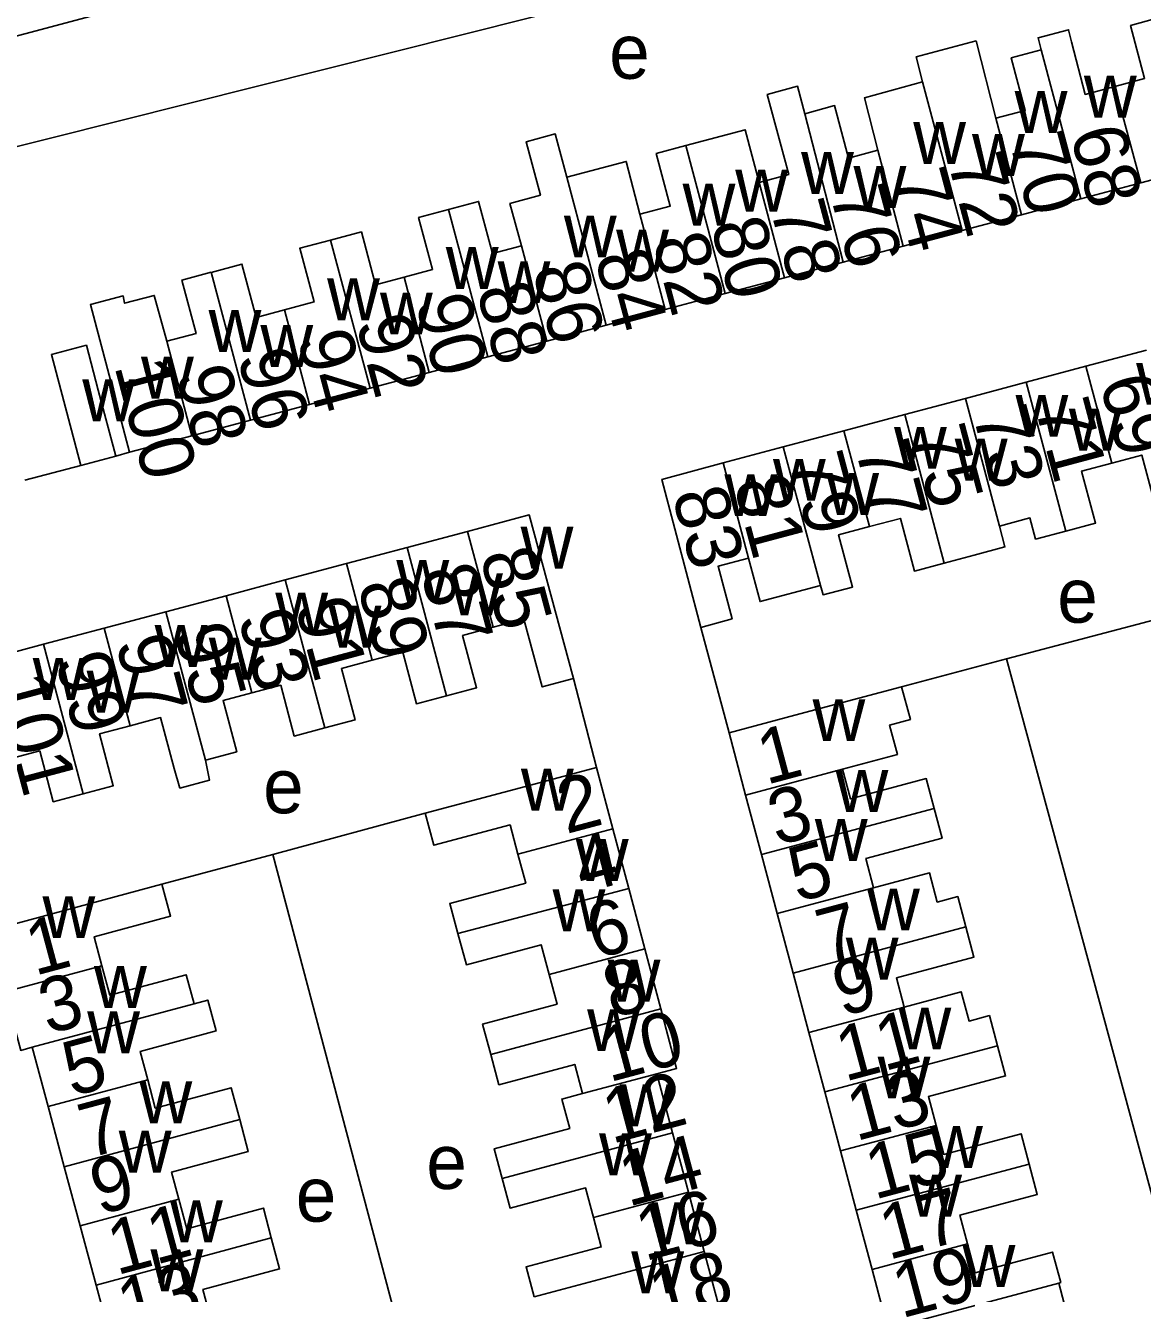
# Model space of a CAD drawing. Extents: x 161258 to 163262, y 380749 to 382054.
# Drawn here: x 162820.5 to 162902.4, y 381017.1 to 381110 of the extents above; entities that cross this region are included whole.
import ezdxf

# ---------------------------------------------------------------- set-up
doc = ezdxf.new("R2010")
doc.units = 0
for name, color, linetype in [('BLT_Basislijn', 7, 'Continuous'), ('BLT_Bebouwing', 7, 'Continuous'), ('BLT_Centroide', 7, 'Continuous'), ('BLT_Huisnummer', 7, 'Continuous'), ('BLT_Huisnummer_ tussenligend', 7, 'Continuous'), ('BLT_Onderverdeling_panden', 7, 'Continuous')]:
    doc.layers.add(name, color=color, linetype=linetype)

msp = doc.modelspace()

# ---------------------------------------------------------------- linework, layer by layer
at = {"layer": 'BLT_Basislijn'}
for p, q in [((162827.103, 381078.447), (162828.118, 381078.724)), ((162820.439, 381076.677), (162824.537, 381077.766)), ((162892.406, 381063.586), (162904.168, 381066.704)), ((162870, 381065.898), (162871.805, 381059.159)), ((162884.713, 381061.545), (162892.406, 381063.586)), ((162860.655, 381062.149), (162862.332, 381055.632)), ((162872.056, 381058.167), (162871.805, 381059.159)), ((162849.79, 381052.284), (162838.607, 381049.264)), ((162838.607, 381049.264), (162830.489, 381047.075))]:
    msp.add_line(p, q, dxfattribs=at)
for points in [[(162812.174, 381099.193), (162862.58, 381111.885), (162865.077, 381112.542)], [(162913.737, 380984.933), (162892.406, 381063.586)], [(162859.667, 380969.988), (162859.495, 380970.629), (162838.607, 381049.264)]]:
    msp.add_lwpolyline(points, dxfattribs=at)
at = {"layer": 'BLT_Bebouwing'}
for p, q in [((162903.916, 381098.914), (162902.235, 381098.467)), ((162902.235, 381098.467), (162897.857, 381097.301)), ((162897.857, 381097.301), (162893.488, 381096.137)), ((162893.488, 381096.137), (162889.151, 381094.981)), ((162889.151, 381094.981), (162884.835, 381093.832)), ((162884.835, 381093.832), (162880.431, 381092.659)), ((162880.431, 381092.659), (162876.134, 381091.514)), ((162876.134, 381091.514), (162871.784, 381090.355)), ((162871.784, 381090.355), (162867.381, 381089.183)), ((162867.381, 381089.183), (162863.058, 381088.031)), ((162863.058, 381088.031), (162858.699, 381086.87)), ((162858.699, 381086.87), (162854.375, 381085.718)), ((162854.375, 381085.718), (162850.087, 381084.576)), ((162902.673, 381086.21), (162898.223, 381085.025)), ((162850.087, 381084.576), (162845.739, 381083.418)), ((162898.223, 381085.025), (162893.833, 381083.856)), ((162893.833, 381083.856), (162889.385, 381082.672)), ((162845.739, 381083.418), (162841.307, 381082.237)), ((162841.307, 381082.237), (162836.983, 381081.085)), ((162889.385, 381082.672), (162884.938, 381081.487)), ((162836.983, 381081.085), (162832.68, 381079.939)), ((162884.938, 381081.487), (162880.483, 381080.301)), ((162832.68, 381079.939), (162828.118, 381078.724)), ((162880.483, 381080.301), (162876.036, 381079.117)), ((162876.036, 381079.117), (162871.625, 381077.942)), ((162827.103, 381078.447), (162824.537, 381077.766)), ((162852.896, 381072.93), (162848.454, 381071.748)), ((162848.454, 381071.748), (162844.007, 381070.565)), ((162844.007, 381070.565), (162839.528, 381069.374)), ((162839.528, 381069.374), (162835.187, 381068.219)), ((162835.187, 381068.219), (162830.778, 381067.046)), ((162830.778, 381067.046), (162826.244, 381065.84)), ((162826.244, 381065.84), (162821.803, 381064.659)), ((162821.803, 381064.659), (162817.32, 381063.467)), ((162873.273, 381053.603), (162872.056, 381058.167)), ((162863.531, 381051.138), (162862.332, 381055.632)), ((162874.434, 381049.251), (162873.273, 381053.603)), ((162864.701, 381046.755), (162863.531, 381051.138)), ((162875.587, 381044.927), (162874.434, 381049.251)), ((162865.881, 381042.336), (162864.701, 381046.755)), ((162876.75, 381040.569), (162875.587, 381044.927)), ((162867.055, 381037.936), (162865.881, 381042.336)), ((162877.912, 381036.21), (162876.75, 381040.569)), ((162879.073, 381031.859), (162877.912, 381036.21)), ((162822.137, 381030.789), (162820.971, 381035.127)), ((162867.92, 381028.854), (162866.763, 381033.187)), ((162880.227, 381027.53), (162879.073, 381031.859)), ((162823.323, 381026.371), (162822.137, 381030.789)), ((162869.077, 381024.518), (162867.92, 381028.854)), ((162881.387, 381023.183), (162880.227, 381027.53)), ((162824.485, 381022.043), (162823.323, 381026.371)), ((162870.241, 381020.157), (162869.077, 381024.518)), ((162882.542, 381018.851), (162881.387, 381023.183)), ((162825.652, 381017.698), (162824.485, 381022.043)), ((162871.383, 381015.879), (162870.241, 381020.157)), ((162883.7, 381014.511), (162882.542, 381018.851)), ((162826.819, 381013.353), (162825.652, 381017.698))]:
    msp.add_line(p, q, dxfattribs=at)
for points in [[(162822.376, 381121.753), (162825.307, 381110.691), (162801.688, 381104.403)], [(162900.351, 381105.534), (162902.527, 381106.114), (162901.49, 381110.009), (162903.791, 381110.622)], [(162894.95, 381108.208), (162894.713, 381109.095), (162896.948, 381109.69), (162897.152, 381108.795), (162898.175, 381104.954), (162900.351, 381105.534)], [(162886.252, 381105.871), (162885.788, 381107.695), (162890.165, 381108.871), (162891.606, 381103.203)], [(162891.606, 381103.203), (162893.772, 381103.78), (162892.749, 381107.622), (162894.95, 381108.208)], [(162874.272, 381098.497), (162876.43, 381099.072), (162874.863, 381104.948), (162877.085, 381105.542), (162877.622, 381103.533)], [(162882.963, 381100.859), (162881.983, 381104.697), (162886.252, 381105.871)], [(162877.622, 381103.533), (162879.793, 381104.134), (162880.817, 381100.288), (162882.963, 381100.859)], [(162868.894, 381101.203), (162873.253, 381102.365), (162874.272, 381098.497)], [(162856.838, 381093.856), (162855.994, 381096.96), (162858.228, 381097.555), (162857.181, 381101.483), (162859.323, 381102.054), (162860.17, 381098.873)], [(162865.517, 381096.174), (162867.75, 381096.769), (162866.724, 381100.622), (162868.895, 381101.2)], [(162860.17, 381098.873), (162864.525, 381100.035), (162865.517, 381096.174)], [(162851.497, 381096.52), (162853.693, 381097.105), (162854.709, 381093.289), (162856.838, 381093.856)], [(162848.23, 381091.55), (162850.322, 381092.107), (162849.302, 381095.935), (162851.497, 381096.52)], [(162842.846, 381094.275), (162845.105, 381094.877), (162846.139, 381090.993), (162848.23, 381091.55)], [(162839.461, 381089.164), (162841.635, 381089.744), (162840.588, 381093.674), (162842.846, 381094.275)], [(162834.098, 381091.911), (162836.349, 381092.511), (162837.388, 381088.612), (162839.461, 381089.164)], [(162830.834, 381086.863), (162832.988, 381087.437), (162831.946, 381091.346), (162834.096, 381091.919)], [(162828.118, 381078.724), (162826.831, 381083.556), (162825.236, 381089.546), (162827.643, 381090.187), (162827.746, 381089.648), (162829.919, 381090.226), (162830.834, 381086.863)], [(162827.103, 381078.447), (162825.82, 381083.28), (162824.945, 381086.574), (162822.379, 381085.893), (162824.537, 381077.766)], [(162905.583, 381075.281), (162903.336, 381074.683), (162902.314, 381078.519), (162900.111, 381077.932)], [(162871.625, 381077.942), (162867.122, 381076.743), (162870, 381065.898)], [(162900.111, 381077.932), (162897.909, 381077.346), (162898.925, 381073.533), (162896.738, 381072.95)], [(162860.655, 381062.149), (162857.416, 381074.132), (162852.896, 381072.93)], [(162887.834, 381070.604), (162885.647, 381070.022), (162884.619, 381073.883), (162882.353, 381073.279)], [(162896.738, 381072.95), (162894.528, 381072.362), (162894.115, 381073.915), (162891.875, 381073.318)], [(162882.353, 381073.279), (162880.088, 381072.676), (162881.111, 381068.835), (162878.956, 381068.285), (162878.773, 381068.973)], [(162891.875, 381073.318), (162892.282, 381071.788), (162890.021, 381071.186), (162887.834, 381070.604)], [(162873.481, 381070.973), (162871.253, 381070.38), (162872.277, 381066.532), (162870, 381065.898)], [(162878.773, 381068.973), (162874.33, 381067.787), (162873.481, 381070.973)], [(162860.655, 381062.149), (162858.366, 381061.535), (162857.008, 381066.497), (162854.767, 381065.9)], [(162854.767, 381065.9), (162852.526, 381065.304), (162853.545, 381061.472), (162851.344, 381060.886)], [(162845.889, 381063.489), (162843.642, 381062.892), (162844.646, 381059.117), (162842.415, 381058.523)], [(162851.344, 381060.886), (162849.143, 381060.301), (162848.136, 381064.087), (162845.889, 381063.489)], [(162842.415, 381058.523), (162840.185, 381057.93), (162839.193, 381061.659), (162837.081, 381061.097)], [(162872.056, 381058.167), (162876.887, 381059.456), (162884.713, 381061.545)], [(162884.713, 381061.545), (162885.353, 381059.148), (162883.828, 381058.741), (162884.407, 381056.572), (162880.376, 381055.497)], [(162837.081, 381061.097), (162834.969, 381060.536), (162835.968, 381056.78), (162833.671, 381056.169)], [(162828.145, 381058.69), (162825.908, 381058.095), (162826.92, 381054.291), (162824.717, 381053.705)], [(162833.671, 381056.169), (162833.975, 381054.702), (162831.8, 381054.119), (162831.374, 381055.558), (162830.383, 381059.285), (162828.145, 381058.69)], [(162824.717, 381053.705), (162822.514, 381053.119), (162821.524, 381056.84), (162819.244, 381056.233)], [(162862.332, 381055.632), (162857.502, 381054.343), (162849.79, 381052.284)], [(162880.376, 381055.497), (162880.954, 381053.33), (162886.511, 381054.812), (162887.095, 381052.629)], [(162849.79, 381052.284), (162850.428, 381049.933), (162856.009, 381051.423), (162856.58, 381049.283)], [(162887.095, 381052.629), (162887.678, 381050.446), (162882.087, 381048.954), (162882.658, 381046.814)], [(162856.58, 381049.283), (162857.151, 381047.144), (162851.589, 381045.66), (162852.183, 381043.471)], [(162882.658, 381046.814), (162886.757, 381047.908), (162887.328, 381045.769), (162888.821, 381046.167), (162889.413, 381043.951)], [(162817.787, 381043.662), (162822.616, 381044.959), (162830.489, 381047.075)], [(162830.489, 381047.075), (162831.117, 381044.736), (162825.504, 381043.228), (162826.074, 381041.108)], [(162889.413, 381043.951), (162890.006, 381041.734), (162884.324, 381040.217), (162884.896, 381038.073)], [(162852.183, 381043.471), (162852.805, 381041.178), (162858.291, 381042.641), (162858.872, 381040.464)], [(162826.074, 381041.108), (162826.657, 381038.935), (162832.27, 381040.442), (162832.842, 381038.312)], [(162858.872, 381040.464), (162859.453, 381038.288), (162853.986, 381036.83), (162854.589, 381034.608)], [(162820.971, 381035.127), (162820.14, 381034.904), (162818.985, 381039.2)], [(162884.896, 381038.073), (162889.086, 381039.191), (162889.659, 381037.048), (162891.152, 381037.446), (162891.741, 381035.239)], [(162832.842, 381038.312), (162833.846, 381038.582), (162834.452, 381036.326), (162828.882, 381034.83), (162829.44, 381032.752)], [(162866.763, 381033.187), (162868.219, 381033.576), (162867.055, 381037.936)], [(162854.589, 381034.608), (162855.192, 381032.388), (162860.751, 381033.871), (162861.321, 381031.735)], [(162891.741, 381035.239), (162892.33, 381033.032), (162886.669, 381031.521), (162887.235, 381029.398)], [(162829.44, 381032.752), (162829.999, 381030.674), (162835.564, 381032.168), (162836.189, 381029.828)], [(162861.321, 381031.735), (162859.799, 381031.329), (162860.375, 381029.171), (162854.835, 381027.692), (162855.423, 381025.519)], [(162836.189, 381029.828), (162836.814, 381027.489), (162831.192, 381025.979), (162831.725, 381023.992)], [(162887.235, 381029.398), (162887.801, 381027.276), (162893.464, 381028.787), (162894.058, 381026.564)], [(162894.058, 381026.564), (162894.652, 381024.342), (162888.978, 381022.829), (162889.541, 381020.718)], [(162855.423, 381025.519), (162856.01, 381023.346), (162861.538, 381024.821), (162862.114, 381022.661)], [(162831.725, 381023.992), (162832.304, 381021.835), (162837.922, 381023.344), (162838.503, 381021.157)], [(162862.114, 381022.661), (162862.69, 381020.502), (162857.178, 381019.031), (162857.773, 381016.83)], [(162838.503, 381021.157), (162839.112, 381018.89), (162833.492, 381017.38), (162834.051, 381015.3)], [(162889.541, 381020.718), (162890.104, 381018.608), (162895.779, 381020.123), (162896.377, 381017.884), (162896.23, 381017.843)], [(162896.23, 381017.843), (162897.405, 381013.384)]]:
    msp.add_lwpolyline(points, dxfattribs=at)
at = {"layer": 'BLT_Onderverdeling_panden'}
for p, q in [((162894.95, 381108.208), (162897.857, 381097.301)), ((162886.252, 381105.871), (162889.151, 381094.981)), ((162900.351, 381105.534), (162902.235, 381098.467)), ((162877.622, 381103.533), (162880.431, 381092.659)), ((162891.606, 381103.203), (162893.488, 381096.137)), ((162868.894, 381101.203), (162871.784, 381090.355)), ((162882.963, 381100.859), (162884.835, 381093.832)), ((162860.17, 381098.873), (162863.058, 381088.031)), ((162874.272, 381098.497), (162876.134, 381091.514)), ((162851.497, 381096.52), (162854.375, 381085.718)), ((162865.517, 381096.174), (162867.381, 381089.183)), ((162842.846, 381094.275), (162845.739, 381083.418)), ((162856.838, 381093.856), (162858.699, 381086.87)), ((162834.096, 381091.919), (162836.983, 381081.085)), ((162848.23, 381091.55), (162850.087, 381084.576)), ((162839.461, 381089.164), (162841.307, 381082.237)), ((162830.834, 381086.863), (162832.68, 381079.939)), ((162900.111, 381077.932), (162898.223, 381085.025)), ((162896.738, 381072.95), (162893.833, 381083.856)), ((162891.875, 381073.318), (162889.385, 381082.672)), ((162887.834, 381070.604), (162884.938, 381081.487)), ((162882.353, 381073.279), (162880.483, 381080.301)), ((162878.773, 381068.973), (162876.036, 381079.117)), ((162873.481, 381070.973), (162871.625, 381077.942)), ((162854.767, 381065.9), (162852.896, 381072.93)), ((162851.344, 381060.886), (162848.454, 381071.748)), ((162845.889, 381063.489), (162844.007, 381070.565)), ((162842.415, 381058.523), (162839.528, 381069.374)), ((162837.081, 381061.097), (162835.187, 381068.219)), ((162833.671, 381056.169), (162830.778, 381067.046)), ((162828.145, 381058.69), (162826.244, 381065.84)), ((162824.717, 381053.705), (162821.803, 381064.659)), ((162880.376, 381055.497), (162873.273, 381053.603)), ((162887.095, 381052.629), (162874.434, 381049.251)), ((162856.58, 381049.283), (162863.531, 381051.138)), ((162852.183, 381043.471), (162864.701, 381046.755)), ((162882.658, 381046.814), (162875.587, 381044.927)), ((162889.413, 381043.951), (162876.75, 381040.569)), ((162858.872, 381040.464), (162865.881, 381042.336)), ((162826.074, 381041.108), (162818.985, 381039.2)), ((162832.842, 381038.312), (162820.971, 381035.127)), ((162854.589, 381034.608), (162867.055, 381037.936)), ((162884.896, 381038.073), (162877.912, 381036.21)), ((162891.741, 381035.239), (162879.073, 381031.859)), ((162829.44, 381032.752), (162822.137, 381030.789)), ((162861.321, 381031.735), (162866.763, 381033.187)), ((162836.189, 381029.828), (162823.323, 381026.371)), ((162855.423, 381025.519), (162867.92, 381028.854)), ((162887.235, 381029.398), (162880.227, 381027.53)), ((162894.058, 381026.564), (162881.387, 381023.183)), ((162862.114, 381022.661), (162869.077, 381024.518)), ((162831.725, 381023.992), (162824.485, 381022.043)), ((162838.503, 381021.157), (162825.652, 381017.698)), ((162889.541, 381020.718), (162882.542, 381018.851)), ((162857.773, 381016.83), (162870.241, 381020.157)), ((162896.23, 381017.843), (162883.7, 381014.511))]:
    msp.add_line(p, q, dxfattribs=at)

# ---------------------------------------------------------------- texts
at = {"layer": 'BLT_Centroide'}
for s, p in [('e', (162863.272, 381106.095)), ('w', (162898.077, 381103.24)), ('w', (162892.998, 381102.12)), ('w', (162885.562, 381099.859)), ('w', (162889.875, 381098.969)), ('w', (162877.344, 381097.656)), ('w', (162872.516, 381096.359)), ('w', (162881.188, 381096.625)), ('w', (162868.656, 381095.328)), ('w', (162859.953, 381093)), ('w', (162863.781, 381091.969)), ('w', (162851.297, 381090.688)), ('w', (162855.094, 381089.656)), ('w', (162842.594, 381088.406)), ('w', (162846.469, 381087.359)), ('w', (162833.906, 381086.078)), ('w', (162837.703, 381084.984)), ('w', (162828.953, 381082.656)), ('w', (162901.906, 381082.203)), ('w', (162824.646, 381080.999)), ('w', (162893.062, 381079.859)), ('w', (162896.969, 381078.844)), ('w', (162884.156, 381077.516)), ('w', (162888.609, 381076.641)), ('w', (162875.281, 381075.172)), ('w', (162879.188, 381074.141)), ('w', (162871.719, 381074.047)), ('w', (162856.781, 381070.203)), ('w', (162847.672, 381067.75)), ('w', (162851.609, 381066.781)), ('e', (162896.119, 381066.239)), ('w', (162838.797, 381065.375)), ('w', (162842.703, 381064.406)), ('w', (162829.953, 381063)), ('w', (162833.922, 381062.062)), ('w', (162821.016, 381060.578)), ('w', (162824.969, 381059.641)), ('w', (162878.18, 381057.562)), ('e', (162837.903, 381052.274)), ('w', (162856.805, 381052.469)), ('w', (162879.867, 381052.375)), ('w', (162878.352, 381048.781)), ('w', (162860.828, 381047.312)), ('w', (162859.125, 381043.625)), ('w', (162882.18, 381043.688)), ('w', (162821.727, 381043.125)), ('w', (162880.617, 381040.094)), ('w', (162825.508, 381038)), ('w', (162863.156, 381038.469)), ('w', (162825.008, 381034.688)), ('w', (162861.656, 381034.844)), ('w', (162884.484, 381034.969)), ('w', (162882.953, 381031.375)), ('w', (162828.836, 381029.562)), ('w', (162864.055, 381029.344)), ('w', (162827.32, 381025.938)), ('w', (162862.531, 381025.75)), ('w', (162886.797, 381026.281)), ('e', (162849.865, 381024.744)), ('e', (162840.296, 381022.35)), ('w', (162885.266, 381022.719)), ('w', (162831.078, 381020.844)), ('w', (162866.375, 381020.688)), ('w', (162889.18, 381017.562)), ('w', (162829.648, 381017.25)), ('w', (162864.891, 381017.094))]:
    msp.add_text(s, height=4, dxfattribs=at).set_placement(p)
at = {"layer": 'BLT_Huisnummer'}
for s, height, rotation, p in [('70', 4, 284.90686, (162892.577, 381101.551)), ('74', 4, 284.93043, (162883.939, 381098.91)), ('78', 4, 284.91563, (162875.055, 381096.613)), ('82', 4, 284.91887, (162866.426, 381094.256)), ('86', 4, 284.91045, (162857.619, 381092.138)), ('90', 3.9999, 284.92121, (162849.047, 381089.758)), ('94', 4, 284.92833, (162840.364, 381087.121)), ('100', 4, 284.86968, (162826.982, 381085.051)), ('69', 4, 284.90527, (162899.204, 381083.893)), ('73', 4, 284.90271, (162889.905, 381081.516)), ('77', 4, 284.91212, (162881.285, 381079.01)), ('83', 4, 284.91296, (162867.86, 381075.648)), ('85', 4, 284.89924, (162853.777, 381071.186)), ('89', 4, 284.89888, (162844.803, 381068.995)), ('93', 4, 284.89436, (162836.053, 381066.665)), ('97', 4, 284.88901, (162827.065, 381064.799)), ('1', 4, 14.93826, (162874.781, 381054.346)), ('2', 4, 14.94103, (162860.114, 381050.743)), ('5', 4, 14.95168, (162877.065, 381045.742)), ('6', 4, 14.9538, (162862.258, 381041.578)), ('1', 4, 15.01823, (162821.155, 381040.353)), ('9', 4, 14.93992, (162880.314, 381037.365)), ('10', 4, 14.94728, (162863.264, 381032.551)), ('5', 4, 15.04513, (162823.861, 381031.497)), ('13', 4, 14.92531, (162881.352, 381028.236)), ('14', 3.9999, 14.93928, (162864.66, 381023.432)), ('9', 4, 15.02052, (162825.884, 381022.832)), ('17', 3.9999, 14.94121, (162883.744, 381019.532)), ('18', 4, 14.93295, (162866.845, 381014.952)), ('13', 3.9999, 15.02899, (162827.883, 381014.107))]:
    msp.add_text(s, height=height, rotation=rotation, dxfattribs=at).set_placement(p)
at = {"layer": 'BLT_Huisnummer_ tussenligend'}
for s, height, rotation, p in [('68', 4, 284.92259, (162897.04, 381102.115)), ('72', 4, 284.90686, (162888.077, 381100.037)), ('76', 4, 284.93043, (162879.436, 381097.68)), ('80', 4, 284.91563, (162870.686, 381095.391)), ('84', 4, 284.91887, (162862.193, 381093.04)), ('88', 4, 284.91045, (162853.527, 381090.628)), ('92', 3.9999, 284.92121, (162844.684, 381088.244)), ('96', 4, 284.92833, (162835.997, 381085.755)), ('98', 4, 284.92833, (162831.497, 381084.518)), ('71', 4, 284.90527, (162894.46, 381082.062)), ('75', 4, 284.90271, (162885.391, 381080.126)), ('79', 4, 284.91212, (162876.426, 381078.133)), ('81', 4, 284.91212, (162872.377, 381076.476)), ('87', 4, 284.89924, (162849.434, 381069.984)), ('91', 4, 284.89888, (162840.233, 381067.511)), ('95', 4, 284.89436, (162831.366, 381065.623)), ('99', 4, 284.88901, (162822.652, 381063.541)), ('101', 4, 284.88901, (162818.135, 381061.957)), ('3', 4, 14.93826, (162875.562, 381049.887)), ('4', 4, 14.94103, (162861.317, 381046.397)), ('7', 4, 14.95168, (162879.134, 381041.222)), ('8', 4, 14.9538, (162863.482, 381037.236)), ('3', 4, 15.01823, (162822.111, 381036.067)), ('11', 4, 14.93992, (162880.544, 381032.597)), ('12', 4, 14.94728, (162863.453, 381028.038)), ('7', 4, 15.04513, (162825.062, 381026.976)), ('15', 4, 14.92531, (162882.713, 381023.951)), ('16', 3.9999, 14.93928, (162865.877, 381019.437)), ('11', 3.9999, 15.02052, (162827.156, 381018.41)), ('19', 3.9999, 14.94121, (162884.694, 381015.253))]:
    msp.add_text(s, height=height, rotation=rotation, dxfattribs=at).set_placement(p)

doc.saveas('drawing.dxf')
